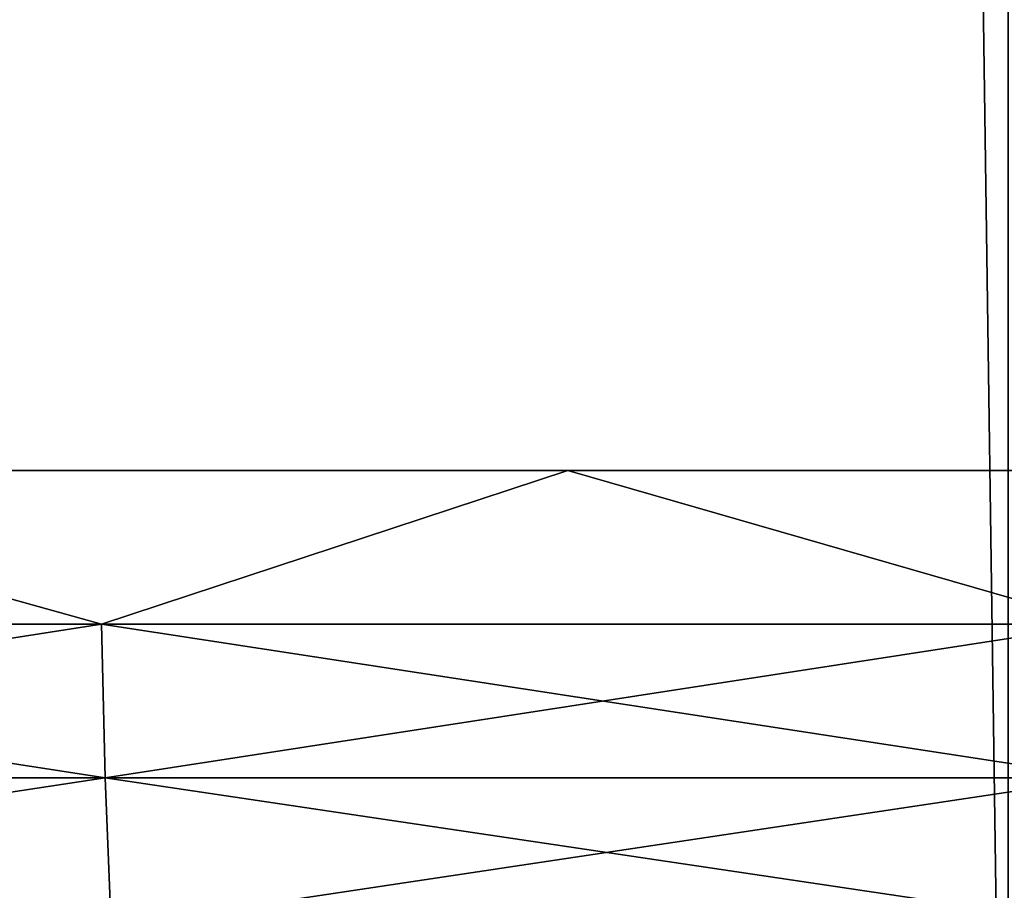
# Model space of a CAD drawing. Header units: millimetres. Extents: x -522 to 188, y -54 to 63.
# Tile 859 of 1056: x -1.616 to -0.853, y -36.125 to -35.451. Entities that reach past the tile are written whole.
import ezdxf

# ---------------------------------------------------------------- set-up
doc = ezdxf.new("R2010")
doc.units = ezdxf.units.MM
doc.header["$LTSCALE"] = 65.185185
for name, color, linetype in [('1', 7, 'CONTINUOUS'), ('2', 7, 'CONTINUOUS'), ('8', 7, 'CONTINUOUS'), ('9', 7, 'CONTINUOUS')]:
    doc.layers.add(name, color=color, linetype=linetype)

msp = doc.modelspace()

# ---------------------------------------------------------------- linework, layer by layer
at = {"layer": '1', "color": 7, "linetype": 'CONTINUOUS'}
for points in [[(-1.69688, -36.8, -12.88878), (-0.85024, 23, -12.97217), (-0.85027, -36.8, -12.97216), (-1.69688, -36.8, -12.88878)], [(-1.69684, 23, -12.88878), (-0.85024, 23, -12.97217), (-1.69688, -36.8, -12.88878), (-1.69684, 23, -12.88878)]]:
    msp.add_3dface(points, dxfattribs=at)
at = {"layer": '2', "color": 7, "linetype": 'CONTINUOUS'}
for points in [[(-0.85027, -36.8, 12.97216), (-1.69684, 23, 12.88878), (-1.69688, -36.8, 12.88878), (-0.85027, -36.8, 12.97216)], [(-0.85024, 23, 12.97217), (-1.69684, 23, 12.88878), (-0.85027, -36.8, 12.97216), (-0.85024, 23, 12.97217)]]:
    msp.add_3dface(points, dxfattribs=at)
at = {"layer": '8', "color": 3, "linetype": 'CONTINUOUS'}
for points in [[(-1.55233, -35.91922, -11.79112), (-2.32018, -35.91922, -11.66435), (-1.97932, -35.8, -11.73424), (-1.55233, -35.91922, -11.79112)], [(-1.19114, -35.8, -11.84024), (-1.55233, -35.91922, -11.79112), (-1.97932, -35.8, -11.73424), (-1.19114, -35.8, -11.84024)], [(-0.77783, -35.91922, -11.8674), (-1.55233, -35.91922, -11.79112), (-1.19114, -35.8, -11.84024), (-0.77783, -35.91922, -11.8674)], [(-0.39764, -35.8, -11.89335), (-0.77783, -35.91922, -11.8674), (-1.19114, -35.8, -11.84024), (-0.39764, -35.8, -11.89335)], [(-1.55233, -35.91922, -11.79112), (-2.31596, -36.03814, -11.64313), (-2.32018, -35.91922, -11.66435), (-1.55233, -35.91922, -11.79112)], [(-1.54951, -36.03814, -11.76967), (-2.31596, -36.03814, -11.64313), (-1.55233, -35.91922, -11.79112), (-1.54951, -36.03814, -11.76967)], [(-0.77783, -35.91922, -11.8674), (-1.54951, -36.03814, -11.76967), (-1.55233, -35.91922, -11.79112), (-0.77783, -35.91922, -11.8674)], [(-0.77642, -36.03814, -11.84581), (-1.54951, -36.03814, -11.76967), (-0.77783, -35.91922, -11.8674), (-0.77642, -36.03814, -11.84581)], [(-1.54951, -36.03814, -11.76967), (-2.30897, -36.15359, -11.60799), (-2.31596, -36.03814, -11.64313), (-1.54951, -36.03814, -11.76967)], [(-1.54483, -36.15359, -11.73415), (-2.30897, -36.15359, -11.60799), (-1.54951, -36.03814, -11.76967), (-1.54483, -36.15359, -11.73415)], [(-0.77642, -36.03814, -11.84581), (-1.54483, -36.15359, -11.73415), (-1.54951, -36.03814, -11.76967), (-0.77642, -36.03814, -11.84581)], [(-0.77407, -36.15359, -11.81006), (-1.54483, -36.15359, -11.73415), (-0.77642, -36.03814, -11.84581), (-0.77407, -36.15359, -11.81006)]]:
    msp.add_3dface(points, dxfattribs=at)
at = {"layer": '9', "color": 3, "linetype": 'CONTINUOUS'}
for points in [[(-2.32018, -35.91922, 11.66435), (-1.55233, -35.91922, 11.79112), (-1.97932, -35.8, 11.73424), (-2.32018, -35.91922, 11.66435)], [(-1.97932, -35.8, 11.73424), (-1.55233, -35.91922, 11.79112), (-1.19114, -35.8, 11.84024), (-1.97932, -35.8, 11.73424)], [(-1.55233, -35.91922, 11.79112), (-0.77783, -35.91922, 11.8674), (-1.19114, -35.8, 11.84024), (-1.55233, -35.91922, 11.79112)], [(-1.19114, -35.8, 11.84024), (-0.77783, -35.91922, 11.8674), (-0.39764, -35.8, 11.89335), (-1.19114, -35.8, 11.84024)], [(-2.31596, -36.03814, 11.64313), (-1.54951, -36.03814, 11.76967), (-2.32018, -35.91922, 11.66435), (-2.31596, -36.03814, 11.64313)], [(-2.32018, -35.91922, 11.66435), (-1.54951, -36.03814, 11.76967), (-1.55233, -35.91922, 11.79112), (-2.32018, -35.91922, 11.66435)], [(-1.54951, -36.03814, 11.76967), (-0.77642, -36.03814, 11.84581), (-1.55233, -35.91922, 11.79112), (-1.54951, -36.03814, 11.76967)], [(-1.55233, -35.91922, 11.79112), (-0.77642, -36.03814, 11.84581), (-0.77783, -35.91922, 11.8674), (-1.55233, -35.91922, 11.79112)], [(-2.31596, -36.03814, 11.64313), (-1.54483, -36.15359, 11.73415), (-1.54951, -36.03814, 11.76967), (-2.31596, -36.03814, 11.64313)], [(-2.30897, -36.15359, 11.60799), (-1.54483, -36.15359, 11.73415), (-2.31596, -36.03814, 11.64313), (-2.30897, -36.15359, 11.60799)], [(-1.54951, -36.03814, 11.76967), (-0.77407, -36.15359, 11.81006), (-0.77642, -36.03814, 11.84581), (-1.54951, -36.03814, 11.76967)], [(-1.54483, -36.15359, 11.73415), (-0.77407, -36.15359, 11.81006), (-1.54951, -36.03814, 11.76967), (-1.54483, -36.15359, 11.73415)]]:
    msp.add_3dface(points, dxfattribs=at)

doc.saveas('drawing.dxf')
